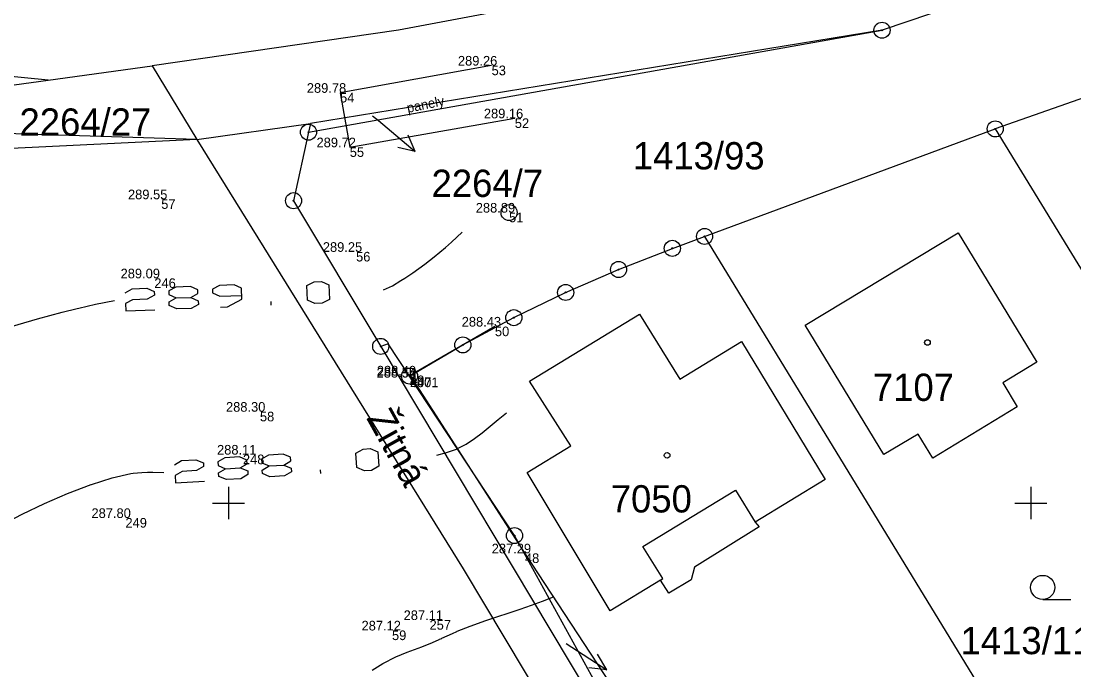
# Model space of a CAD drawing. Extents: x -771260 to -770828, y -1053564 to -1052811.
# Drawn here: x -771112.9 to -771047.3, y -1053060.4 to -1053020 of the extents above; entities that cross this region are included whole.
import ezdxf

# ---------------------------------------------------------------- set-up
doc = ezdxf.new("R2010")
doc.units = 0
for name, color, linetype in [('14_8_2023_krizky', 7, 'Continuous'), ('25_3_2019_krizky_JTSK', 7, 'Continuous'), ('25_3_2019_oploceni', 7, 'Continuous'), ('25_3_2019_panely', 7, 'Continuous'), ('25_3_2019_popis_povrchu', 7, 'Continuous'), ('25_3_2019_sachta', 7, 'Continuous'), ('25_3_2019_vrstevnice_interval_po_1m', 7, 'Continuous'), ('25_3_2019_zamereny_bod', 7, 'Continuous'), ('25_3_2019_zamereny_bod_cislo', 7, 'Continuous'), ('25_3_2019_zamereny_bod_vyska', 7, 'Continuous'), ('Default', 7, 'Continuous'), ('DKM_Hranice parcel', 7, 'Continuous'), ('DKM_Parcelní čísla', 7, 'Continuous'), ('DKM_Pop  PČ popisy', 7, 'Continuous'), ('DKM_Vnitřní kresba', 7, 'Continuous'), ('DKM_Značky bodu BP', 7, 'Continuous'), ('DKM_Značky budov', 7, 'Continuous'), ('DKM_Značky kultur', 7, 'Continuous')]:
    doc.layers.add(name, color=color, linetype=linetype)

# ---------------------------------------------------------------- blocks, each defined once
blk = doc.blocks.new('6.200_1')
at = {"layer": '25_3_2019_sachta'}
blk.add_circle((0, 0), 10, dxfattribs=at)
blk = doc.blocks.new('POINT_DISPLAY')
at = {"layer": 'Default'}
blk.add_line((0, 0), (0, 0), dxfattribs=at)
blk = doc.blocks.new('KRIZEK')
at = {"layer": '25_3_2019_krizky_JTSK'}
for p, q in [((0, 10), (0, -10)), ((-10, 0), (10, 0))]:
    blk.add_line(p, q, dxfattribs=at)

msp = doc.modelspace()

# ---------------------------------------------------------------- linework, layer by layer
at = {"layer": '25_3_2019_oploceni'}
for p, q in [((-771083.399, -1053039.003), (-771088.686, -1053042.054)), ((-771088.686, -1053042.054), (-771081.526, -1053053.138)), ((-771081.526, -1053053.138), (-771075.527, -1053062.309))]:
    msp.add_line(p, q, dxfattribs=at)
at = {"layer": '25_3_2019_panely'}
for p, q in [((-771083.606, -1053022.741), (-771093.053, -1053024.436)), ((-771093.053, -1053024.436), (-771092.447, -1053027.831)), ((-771092.447, -1053027.831), (-771082.159, -1053026.028))]:
    msp.add_line(p, q, dxfattribs=at)
at = {"layer": '25_3_2019_vrstevnice_interval_po_1m'}
for points in [[(-771090.34, -1053036.723), (-771089.794, -1053036.458), (-771089.269, -1053036.144), (-771089.021, -1053035.98), (-771088.521, -1053035.649), (-771087.773, -1053035.112), (-771087.194, -1053034.666), (-771086.478, -1053034.07), (-771086.102, -1053033.738), (-771085.437, -1053033.117)], [(-771086.102, -1053033.738), (-771086.102, -1053033.738)], [(-771086.478, -1053034.07), (-771086.478, -1053034.07)], [(-771087.773, -1053035.112), (-771087.773, -1053035.112)], [(-771087.194, -1053034.666), (-771087.194, -1053034.666)], [(-771088.521, -1053035.649), (-771088.521, -1053035.649)], [(-771100.513, -1053037.799), (-771100.06, -1053037.781), (-771099.17, -1053037.292), (-771099.197, -1053036.612), (-771099.659, -1053036.403), (-771100.566, -1053036.438), (-771101.011, -1053036.682), (-771101.002, -1053036.909), (-771100.54, -1053037.118), (-771099.179, -1053037.066)], [(-771094.618, -1053037.57), (-771095.08, -1053037.361), (-771095.115, -1053036.454), (-771094.67, -1053036.21), (-771094.217, -1053036.192), (-771093.754, -1053036.401), (-771093.719, -1053037.308), (-771094.164, -1053037.553), (-771094.618, -1053037.57)], [(-771089.794, -1053036.458), (-771089.794, -1053036.458)], [(-771089.269, -1053036.144), (-771089.269, -1053036.144)], [(-771106.453, -1053036.893), (-771106.008, -1053036.649), (-771105.101, -1053036.614), (-771104.639, -1053036.823), (-771104.63, -1053037.05), (-771105.075, -1053037.294), (-771105.982, -1053037.329), (-771106.427, -1053037.574), (-771106.409, -1053038.027), (-771104.595, -1053037.957)], [(-771102.354, -1053037.189), (-771101.909, -1053036.944), (-771101.918, -1053036.718), (-771102.38, -1053036.508), (-771103.287, -1053036.544), (-771103.732, -1053036.788), (-771103.723, -1053037.015), (-771103.261, -1053037.224)], [(-771090.34, -1053036.723), (-771090.34, -1053036.723)], [(-771115.115, -1053039.469), (-771115.077, -1053039.458), (-771114.321, -1053039.229), (-771114.152, -1053039.186), (-771113.113, -1053038.874), (-771111.907, -1053038.526), (-771110.376, -1053038.112), (-771109.45, -1053037.876), (-771109.332, -1053037.849), (-771108.305, -1053037.614), (-771107.116, -1053037.373)], [(-771108.305, -1053037.614), (-771108.305, -1053037.614)], [(-771102.354, -1053037.189), (-771101.892, -1053037.398), (-771101.883, -1053037.625), (-771102.327, -1053037.869), (-771103.235, -1053037.904), (-771103.697, -1053037.695), (-771103.706, -1053037.468), (-771103.261, -1053037.224)], [(-771103.261, -1053037.224), (-771102.354, -1053037.189)], [(-771097.339, -1053037.676), (-771097.347, -1053037.449)], [(-771110.376, -1053038.112), (-771110.376, -1053038.112)], [(-771109.45, -1053037.876), (-771109.45, -1053037.876)], [(-771111.907, -1053038.526), (-771111.907, -1053038.526)], [(-771087.029, -1053047.025), (-771086.415, -1053046.861), (-771085.741, -1053046.615), (-771085.725, -1053046.609), (-771085.183, -1053046.326), (-771084.675, -1053045.989), (-771084.188, -1053045.619), (-771083.193, -1053044.795), (-771082.686, -1053044.387), (-771082.679, -1053044.381)], [(-771083.193, -1053044.795), (-771083.193, -1053044.795)], [(-771084.188, -1053045.619), (-771084.188, -1053045.619)], [(-771084.675, -1053045.989), (-771084.675, -1053045.989)], [(-771096.561, -1053047.632), (-771096.123, -1053047.377), (-771096.137, -1053047.15), (-771096.604, -1053046.953), (-771097.51, -1053047.01), (-771097.949, -1053047.266), (-771097.934, -1053047.492), (-771097.467, -1053047.69)], [(-771091.535, -1053047.994), (-771092.003, -1053047.796), (-771092.061, -1053046.89), (-771091.622, -1053046.635), (-771091.169, -1053046.606), (-771090.702, -1053046.804), (-771090.644, -1053047.71), (-771091.083, -1053047.965), (-771091.535, -1053047.994)], [(-771086.415, -1053046.861), (-771086.415, -1053046.861)], [(-771085.725, -1053046.609), (-771085.725, -1053046.609)], [(-771085.183, -1053046.326), (-771085.183, -1053046.326)], [(-771103.384, -1053047.612), (-771102.946, -1053047.357), (-771102.04, -1053047.299), (-771101.572, -1053047.496), (-771101.558, -1053047.723), (-771101.997, -1053047.978), (-771102.902, -1053048.036), (-771103.341, -1053048.291), (-771103.312, -1053048.744), (-771101.5, -1053048.629)], [(-771099.279, -1053047.805), (-771098.84, -1053047.55), (-771098.855, -1053047.323), (-771099.322, -1053047.126), (-771100.228, -1053047.183), (-771100.667, -1053047.439), (-771100.652, -1053047.665), (-771100.185, -1053047.863)], [(-771096.561, -1053047.632), (-771096.094, -1053047.83), (-771096.079, -1053048.056), (-771096.518, -1053048.311), (-771097.424, -1053048.369), (-771097.891, -1053048.171), (-771097.906, -1053047.945), (-771097.467, -1053047.69)], [(-771097.467, -1053047.69), (-771096.561, -1053047.632)], [(-771087.029, -1053047.025), (-771087.029, -1053047.025)], [(-771122.907, -1053055.569), (-771120.789, -1053054.7), (-771119.702, -1053054.227), (-771119.139, -1053053.972), (-771119.138, -1053053.972), (-771117.803, -1053053.304), (-771114.23, -1053051.394), (-771112.869, -1053050.698), (-771111.475, -1053050.033), (-771110.037, -1053049.411), (-771108.564, -1053048.85), (-771108.545, -1053048.843), (-771107.261, -1053048.427), (-771106.098, -1053048.162), (-771106.096, -1053048.161), (-771105.958, -1053048.141), (-771105.402, -1053048.09), (-771105.059, -1053048.077), (-771104.716, -1053048.081), (-771104.035, -1053048.108)], [(-771106.096, -1053048.161), (-771106.096, -1053048.161)], [(-771105.958, -1053048.141), (-771105.958, -1053048.141)], [(-771105.402, -1053048.09), (-771105.402, -1053048.09)], [(-771105.059, -1053048.077), (-771105.059, -1053048.077)], [(-771104.716, -1053048.081), (-771104.716, -1053048.081)], [(-771099.279, -1053047.805), (-771098.812, -1053048.003), (-771098.797, -1053048.229), (-771099.236, -1053048.484), (-771100.142, -1053048.542), (-771100.609, -1053048.345), (-771100.623, -1053048.118), (-771100.185, -1053047.863)], [(-771100.185, -1053047.863), (-771099.279, -1053047.805)], [(-771094.253, -1053048.167), (-771094.268, -1053047.941)], [(-771108.545, -1053048.843), (-771108.545, -1053048.843)], [(-771107.261, -1053048.427), (-771107.261, -1053048.427)], [(-771110.037, -1053049.411), (-771110.037, -1053049.411)], [(-771111.475, -1053050.033), (-771111.475, -1053050.033)], [(-771112.869, -1053050.698), (-771112.869, -1053050.698)], [(-771091.053, -1053060.41), (-771090.391, -1053060.004), (-771089.577, -1053059.583), (-771088.878, -1053059.3), (-771088.863, -1053059.294), (-771087.955, -1053058.963), (-771087.292, -1053058.69), (-771086.871, -1053058.498), (-771086.859, -1053058.492), (-771086.718, -1053058.436), (-771086.702, -1053058.43), (-771086.04, -1053058.129), (-771085.782, -1053058.003), (-771085.756, -1053057.991), (-771084.946, -1053057.666), (-771083.97, -1053057.323), (-771081.831, -1053056.618), (-771081.125, -1053056.373), (-771080.426, -1053056.116), (-771079.753, -1053055.849), (-771079.738, -1053055.843)], [(-771080.426, -1053056.116), (-771080.426, -1053056.116)], [(-771079.738, -1053055.843), (-771079.738, -1053055.843)], [(-771079.738, -1053055.843), (-771079.738, -1053055.843)], [(-771081.831, -1053056.618), (-771081.831, -1053056.618)], [(-771081.125, -1053056.373), (-771081.125, -1053056.373)], [(-771083.97, -1053057.323), (-771083.97, -1053057.323)], [(-771086.04, -1053058.129), (-771086.04, -1053058.129)], [(-771085.756, -1053057.991), (-771085.756, -1053057.991)], [(-771084.946, -1053057.666), (-771084.946, -1053057.666)], [(-771087.292, -1053058.69), (-771087.292, -1053058.69)], [(-771086.859, -1053058.492), (-771086.859, -1053058.492)], [(-771086.702, -1053058.43), (-771086.702, -1053058.43)], [(-771088.863, -1053059.294), (-771088.863, -1053059.294)], [(-771087.955, -1053058.963), (-771087.955, -1053058.963)], [(-771090.391, -1053060.004), (-771090.391, -1053060.004)], [(-771089.577, -1053059.583), (-771089.577, -1053059.583)]]:
    msp.add_lwpolyline(points, dxfattribs=at)
at = {"layer": 'DKM_Hranice parcel'}
for p, q in [((-771047.49, -1053016.54), (-771059.27, -1053020.54)), ((-771111.24, -1053023.64), (-771164.87, -1053018.61)), ((-771095.02, -1053026.89), (-771059.27, -1053020.54)), ((-771059.27, -1053020.54), (-771094.9, -1053026.35)), ((-771111.24, -1053023.64), (-771104.76, -1053022.75)), ((-771104.76, -1053022.75), (-771101.98, -1053027.34)), ((-771101.98, -1053027.34), (-771094.9, -1053026.35)), ((-771094.9, -1053026.35), (-771095.02, -1053026.89)), ((-771070.33, -1053033.39), (-771052.21, -1053026.69)), ((-771052.21, -1053026.69), (-771031.2, -1053061.05)), ((-771070.33, -1053033.39), (-771047.96, -1053069.99)), ((-771090.52, -1053040.24), (-771067.32, -1053079.02))]:
    msp.add_line(p, q, dxfattribs=at)
for points in [[(-771051.12, -1053004.61), (-771061.04, -1053015.19), (-771089.41, -1053020.54), (-771104.76, -1053022.75)], [(-771022.41, -1053016.16), (-771043.39, -1053023.58), (-771052.21, -1053026.69)], [(-771101.98, -1053027.34), (-771119.13, -1053028.18), (-771150.26, -1053029.63), (-771163.14, -1053023.75)], [(-771133.17, -1053025.31), (-771119.74, -1053024.81), (-771111.24, -1053023.64)], [(-771101.98, -1053027.34), (-771117.27, -1053026.86), (-771133.17, -1053025.31)], [(-771095.02, -1053026.89), (-771095.95, -1053031.16), (-771090.52, -1053040.24)], [(-771101.98, -1053027.34), (-771085.38, -1053054.1), (-771070.11, -1053079.64)], [(-771059.16, -1053046.98), (-771064.06, -1053038.92), (-771054.52, -1053033.16), (-771049.61, -1053041.22), (-771051.74, -1053042.52), (-771050.84, -1053044), (-771056.1, -1053047.21), (-771057.02, -1053045.7), (-771059.16, -1053046.98)], [(-771088.72, -1053042.09), (-771085.4, -1053040.15), (-771082.22, -1053038.45), (-771078.99, -1053036.88), (-771075.69, -1053035.45), (-771072.34, -1053034.13), (-771070.33, -1053033.39)], [(-771066.93, -1053051.48), (-771070.96, -1053054), (-771071.17, -1053054.79), (-771072.56, -1053055.62), (-771073.08, -1053054.8), (-771076.22, -1053056.71), (-771081.39, -1053048.09), (-771078.67, -1053046.44), (-771081.24, -1053042.4), (-771074.38, -1053038.24), (-771071.88, -1053042.29), (-771068.02, -1053039.94), (-771062.81, -1053048.53), (-771067.17, -1053051.2), (-771066.93, -1053051.48)], [(-771088.72, -1053042.09), (-771090.06, -1053040.08), (-771090.52, -1053040.24)], [(-771067.32, -1053079.02), (-771082.18, -1053052.03), (-771088.72, -1053042.09)]]:
    msp.add_lwpolyline(points, dxfattribs=at)
at = {"layer": 'DKM_Pop  PČ popisy'}
for p, q in [((-771091.03, -1053025.87), (-771090.66, -1053026.17)), ((-771090.66, -1053026.17), (-771088.361, -1053028.099)), ((-771088.361, -1053028.099), (-771088.806, -1053027.072)), ((-771088.361, -1053028.099), (-771089.45, -1053027.839)), ((-771078.95, -1053058.76), (-771076.433, -1053060.394)), ((-771076.433, -1053060.394), (-771077, -1053059.429)), ((-771076.433, -1053060.394), (-771077.546, -1053060.269))]:
    msp.add_line(p, q, dxfattribs=at)
at = {"layer": 'DKM_Vnitřní kresba'}
for p, q in [((-771074.18, -1053052.72), (-771068.41, -1053049.2)), ((-771068.41, -1053049.2), (-771067.17, -1053051.2)), ((-771072.93, -1053054.7), (-771074.18, -1053052.72)), ((-771073.08, -1053054.8), (-771072.93, -1053054.7))]:
    msp.add_line(p, q, dxfattribs=at)
at = {"layer": 'DKM_Značky bodu BP'}
for centre, radius in [((-771059.27, -1053020.54), 0.5), ((-771059.27, -1053020.54), 0.0303), ((-771095.02, -1053026.89), 0.5), ((-771052.21, -1053026.69), 0.5), ((-771095.02, -1053026.89), 0.0303), ((-771052.21, -1053026.69), 0.0303), ((-771095.95, -1053031.16), 0.5), ((-771095.95, -1053031.16), 0.0303), ((-771070.33, -1053033.39), 0.5), ((-771072.34, -1053034.13), 0.5), ((-771070.33, -1053033.39), 0.0303), ((-771072.34, -1053034.13), 0.0303), ((-771075.69, -1053035.45), 0.5), ((-771075.69, -1053035.45), 0.0303), ((-771078.99, -1053036.88), 0.5), ((-771078.99, -1053036.88), 0.0303), ((-771082.22, -1053038.45), 0.5), ((-771082.22, -1053038.45), 0.0303), ((-771090.52, -1053040.24), 0.5), ((-771085.4, -1053040.15), 0.5), ((-771090.52, -1053040.24), 0.0303), ((-771085.4, -1053040.15), 0.0303), ((-771088.72, -1053042.09), 0.5), ((-771088.72, -1053042.09), 0.0303), ((-771082.18, -1053052.03), 0.5), ((-771082.18, -1053052.03), 0.0303)]:
    msp.add_circle(centre, radius, dxfattribs=at)
at = {"layer": 'DKM_Značky budov'}
for centre in [(-771056.437, -1053039.999), (-771072.667, -1053047.029)]:
    msp.add_circle(centre, 0.175, dxfattribs=at)
at = {"layer": 'DKM_Značky kultur'}
msp.add_line((-771049.253, -1053056.01), (-771047.503, -1053056.01), dxfattribs=at)
msp.add_circle((-771049.253, -1053055.26), 0.75, dxfattribs=at)

# ---------------------------------------------------------------- block references
at = {"layer": '14_8_2023_krizky', "xscale": 0.1, "yscale": 0.10000000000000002}
for p in [(-771100, -1053050), (-771050, -1053050)]:
    msp.add_blockref('KRIZEK', p, dxfattribs=at)
at = {"layer": '25_3_2019_sachta', "xscale": 0.05, "yscale": 0.05000000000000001}
msp.add_blockref('6.200_1', (-771082.519, -1053031.902), dxfattribs=at)
at = {"layer": '25_3_2019_zamereny_bod', "xscale": 0.1, "yscale": 0.10000000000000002}
for p in [(-771083.606, -1053022.741), (-771093.053, -1053024.437), (-771082.16, -1053026.028), (-771092.448, -1053027.831), (-771104.201, -1053031.071), (-771082.519, -1053031.902), (-771092.055, -1053034.348), (-771104.632, -1053035.998), (-771083.399, -1053039.004), (-771088.705, -1053042.183), (-771088.702, -1053042.177), (-771088.687, -1053042.054), (-771098.048, -1053044.311), (-771099.108, -1053046.982), (-771106.432, -1053050.932), (-771081.527, -1053053.138), (-771087.476, -1053057.292), (-771089.815, -1053057.942)]:
    msp.add_blockref('POINT_DISPLAY', p, dxfattribs=at)

# ---------------------------------------------------------------- texts
at = {"layer": '25_3_2019_popis_povrchu'}
msp.add_text('panely', height=0.6, rotation=11.87454, dxfattribs=at).set_placement((-771088.824, -1053025.692))
at = {"layer": '25_3_2019_zamereny_bod_cislo'}
for s, p in [('53', (-771083.606, -1053023.341)), ('54', (-771093.053, -1053025.037)), ('52', (-771082.16, -1053026.628)), ('55', (-771092.448, -1053028.431)), ('57', (-771104.201, -1053031.671)), ('51', (-771082.519, -1053032.502)), ('56', (-771092.055, -1053034.948)), ('246', (-771104.632, -1053036.598)), ('50', (-771083.399, -1053039.604)), ('4001', (-771088.705, -1053042.783)), ('49', (-771088.687, -1053042.654)), ('247', (-771088.702, -1053042.777)), ('58', (-771098.048, -1053044.911)), ('248', (-771099.108, -1053047.582)), ('249', (-771106.432, -1053051.532)), ('48', (-771081.527, -1053053.738)), ('257', (-771087.476, -1053057.892)), ('59', (-771089.815, -1053058.542))]:
    msp.add_text(s, height=0.6, dxfattribs=at).set_placement(p)
at = {"layer": '25_3_2019_zamereny_bod_vyska'}
for s, p in [('289.26 ', (-771085.706, -1053022.741)), ('289.78 ', (-771095.125, -1053024.437)), ('289.16 ', (-771084.089, -1053026.028)), ('289.72 ', (-771094.52, -1053027.831)), ('289.55 ', (-771106.273, -1053031.071)), ('288.89 ', (-771084.593, -1053031.902)), ('289.25 ', (-771094.127, -1053034.348)), ('289.09 ', (-771106.734, -1053035.998)), ('288.43 ', (-771085.469, -1053039.004)), ('288.55 ', (-771090.775, -1053042.183)), ('288.54 ', (-771090.772, -1053042.177)), ('288.49 ', (-771090.761, -1053042.054)), ('288.30 ', (-771100.164, -1053044.311)), ('288.11 ', (-771100.722, -1053046.982)), ('287.80 ', (-771108.549, -1053050.932)), ('287.29 ', (-771083.601, -1053053.138)), ('287.11 ', (-771089.09, -1053057.292)), ('287.12 ', (-771091.714, -1053057.942))]:
    msp.add_text(s, height=0.6, dxfattribs=at).set_placement(p)
at = {"layer": 'DKM_Parcelní čísla'}
for s, p in [('2264/27', (-771113.036, -1053027.11)), ('1413/93', (-771074.806, -1053029.21)), ('2264/7', (-771087.35, -1053030.928)), ('7107', (-771059.84, -1053043.64)), ('7050', (-771076.18, -1053050.59)), ('1413/115', (-771054.375, -1053059.42))]:
    msp.add_text(s, height=1.7, dxfattribs=at).set_placement(p)
at = {"layer": 'DKM_Pop  PČ popisy'}
msp.add_text('Žitná', height=1.7, rotation=299, dxfattribs=at).set_placement((-771091.44, -1053044.704))

doc.saveas('drawing.dxf')
